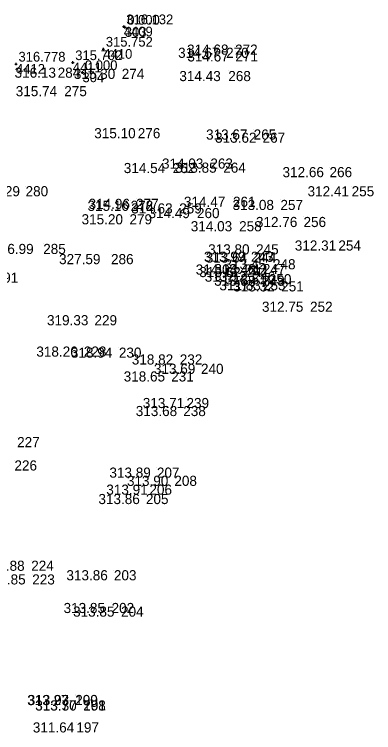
# Model space of a CAD drawing. Extents: x -829398 to -819400, y -1074439 to -1067977.
# Drawn here: x -820895.1 to -820850.7, y -1070112.7 to -1070024 of the extents above; entities that cross this region are included whole.
import ezdxf

# ---------------------------------------------------------------- set-up
doc = ezdxf.new("R2010")
doc.units = 0
for name, color, linetype in [('Vrstva 60', 7, 'Continuous'), ('Vrstva 61', 7, 'Continuous'), ('Čísla bodů_doměření_2012', 7, 'Continuous')]:
    doc.layers.add(name, color=color, linetype=linetype)

# ---------------------------------------------------------------- blocks, each defined once
blk = doc.blocks.new('BOD')
at = {"layer": 'Čísla bodů_doměření_2012'}
for p, q in [((-0.15, 0), (0.15, 0)), ((0, -0.15), (0, 0.15))]:
    blk.add_line(p, q, dxfattribs=at)

msp = doc.modelspace()

# ---------------------------------------------------------------- linework, layer by layer
at = {"layer": 'Vrstva 60'}
for p, q in [((-820868.916, -1070028.124), (-820868.916, -1070028.124)), ((-820867.815, -1070027.732), (-820867.815, -1070027.732)), ((-820867.772, -1070028.569), (-820867.772, -1070028.569)), ((-820889.724, -1070030.577), (-820889.724, -1070030.577)), ((-820881.809, -1070030.721), (-820881.809, -1070030.721)), ((-820868.652, -1070030.996), (-820868.652, -1070030.996)), ((-820888.911, -1070032.856), (-820888.911, -1070032.856)), ((-820879.832, -1070038.048), (-820879.832, -1070038.048)), ((-820865.519, -1070038.213), (-820865.519, -1070038.213)), ((-820864.415, -1070038.605), (-820864.415, -1070038.605)), ((-820875.517, -1070042.349), (-820875.517, -1070042.349)), ((-820870.868, -1070041.798), (-820870.868, -1070041.798)), ((-820869.277, -1070042.303), (-820869.277, -1070042.303)), ((-820856.145, -1070042.855), (-820856.145, -1070042.855)), ((-820893.689, -1070045.21), (-820893.689, -1070045.21)), ((-820853.417, -1070045.216), (-820853.417, -1070045.216)), ((-820880.715, -1070047.014), (-820880.715, -1070047.014)), ((-820880.041, -1070046.773), (-820880.041, -1070046.773)), ((-820868.076, -1070046.516), (-820868.076, -1070046.516)), ((-820862.21, -1070046.906), (-820862.21, -1070046.906)), ((-820874.714, -1070047.33), (-820874.714, -1070047.33)), ((-820872.521, -1070047.908), (-820872.521, -1070047.908)), ((-820880.857, -1070048.676), (-820880.857, -1070048.676)), ((-820867.312, -1070049.533), (-820867.312, -1070049.533)), ((-820859.361, -1070049.009), (-820859.361, -1070049.009)), ((-820891.513, -1070052.336), (-820891.513, -1070052.336)), ((-820865.222, -1070052.386), (-820865.222, -1070052.386)), ((-820855.054, -1070051.915), (-820855.054, -1070051.915)), ((-820883.136, -1070053.593), (-820883.136, -1070053.593)), ((-820865.856, -1070053.3), (-820865.856, -1070053.3)), ((-820865.514, -1070053.398), (-820865.514, -1070053.398)), ((-820866.641, -1070054.881), (-820866.641, -1070054.881)), ((-820864.384, -1070054.823), (-820864.384, -1070054.823)), ((-820863.131, -1070054.226), (-820863.131, -1070054.226)), ((-820866.367, -1070055.19), (-820866.367, -1070055.19)), ((-820865.639, -1070055.754), (-820865.639, -1070055.754)), ((-820864.471, -1070056.259), (-820864.471, -1070056.259)), ((-820864.365, -1070056.812), (-820864.365, -1070056.812)), ((-820863.64, -1070056.071), (-820863.64, -1070056.071)), ((-820862.119, -1070056.956), (-820862.119, -1070056.956)), ((-820858.555, -1070059.47), (-820858.555, -1070059.47)), ((-820885.178, -1070061.134), (-820885.178, -1070061.134)), ((-820886.495, -1070065.006), (-820886.495, -1070065.006)), ((-820882.167, -1070065.137), (-820882.167, -1070065.137)), ((-820874.644, -1070065.978), (-820874.644, -1070065.978)), ((-820872.028, -1070067.138), (-820872.028, -1070067.138)), ((-820875.705, -1070068.074), (-820875.705, -1070068.074)), ((-820873.817, -1070071.355), (-820873.817, -1070071.355)), ((-820874.213, -1070072.343), (-820874.213, -1070072.343)), ((-820894.733, -1070076.183), (-820894.733, -1070076.183)), ((-820895.064, -1070079.066), (-820895.064, -1070079.066)), ((-820877.468, -1070079.946), (-820877.468, -1070079.946)), ((-820875.313, -1070080.958), (-820875.313, -1070080.958)), ((-820878.395, -1070082.048), (-820878.395, -1070082.048)), ((-820878.825, -1070083.206), (-820878.825, -1070083.206)), ((-820892.993, -1070091.44), (-820892.993, -1070091.44)), ((-820892.866, -1070093.128), (-820892.866, -1070093.128)), ((-820882.78, -1070092.615), (-820882.78, -1070092.615)), ((-820883.07, -1070096.656), (-820883.07, -1070096.656)), ((-820881.898, -1070097.103), (-820881.898, -1070097.103)), ((-820887.558, -1070108.016), (-820887.558, -1070108.016)), ((-820887.558, -1070108.023), (-820887.558, -1070108.023)), ((-820886.573, -1070108.693), (-820886.573, -1070108.693)), ((-820886.563, -1070108.683), (-820886.563, -1070108.683)), ((-820887.41, -1070111.4), (-820887.41, -1070111.4))]:
    msp.add_line(p, q, dxfattribs=at)

# ---------------------------------------------------------------- block references
for p in [(-820881.549, -1070025.523), (-820881.549, -1070025.523), (-820881.43, -1070025.58), (-820884.075, -1070028.286), (-820884.075, -1070028.286), (-820894.863, -1070030.132), (-820894.863, -1070030.132), (-820887.855, -1070029.952), (-820887.855, -1070029.952), (-820886.66, -1070031.18)]:
    msp.add_blockref('BOD', p, dxfattribs=at)

# ---------------------------------------------------------------- texts
for s, height, p in [('4409', 1.2, (-820881.549, -1070026.723)), ('303', 1.2, (-820881.43, -1070026.78)), ('4410', 1.2, (-820884.075, -1070029.486)), ('270', 1.25, (-820868.916, -1070029.374)), ('272', 1.25, (-820867.815, -1070028.982)), ('271', 1.25, (-820867.772, -1070029.819)), ('4412', 1.2, (-820894.863, -1070031.332)), ('4411', 1.2, (-820887.855, -1070031.152)), ('284', 1.25, (-820889.724, -1070031.827)), ('274', 1.25, (-820881.809, -1070031.971)), ('268', 1.25, (-820868.652, -1070032.246)), ('304', 1.2, (-820886.66, -1070032.38)), ('275', 1.25, (-820888.911, -1070034.106)), ('276', 1.25, (-820879.832, -1070039.298)), ('265', 1.25, (-820865.519, -1070039.463)), ('267', 1.25, (-820864.415, -1070039.855)), ('262', 1.25, (-820875.517, -1070043.599)), ('263', 1.25, (-820870.868, -1070043.048)), ('264', 1.25, (-820869.277, -1070043.553)), ('266', 1.25, (-820856.145, -1070044.105)), ('280', 1.25, (-820893.689, -1070046.46)), ('255', 1.25, (-820853.417, -1070046.466)), ('278', 1.25, (-820880.715, -1070048.264)), ('277', 1.25, (-820880.041, -1070048.023)), ('261', 1.25, (-820868.076, -1070047.766)), ('257', 1.25, (-820862.21, -1070048.156)), ('259', 1.25, (-820874.714, -1070048.58)), ('260', 1.25, (-820872.521, -1070049.158)), ('279', 1.25, (-820880.857, -1070049.926)), ('258', 1.25, (-820867.312, -1070050.783)), ('256', 1.25, (-820859.361, -1070050.259)), ('285', 1.25, (-820891.513, -1070053.586)), ('245', 1.25, (-820865.222, -1070053.636)), ('254', 1.25, (-820855.054, -1070053.165)), ('243', 1.25, (-820865.856, -1070054.55)), ('286', 1.25, (-820883.136, -1070054.843)), ('244', 1.25, (-820865.514, -1070054.648)), ('242', 1.25, (-820866.641, -1070056.131)), ('247', 1.25, (-820864.384, -1070056.073)), ('248', 1.25, (-820863.131, -1070055.476)), ('291', 1.25, (-820897.381, -1070057.124)), ('241', 1.25, (-820866.367, -1070056.44)), ('246', 1.25, (-820865.639, -1070057.004)), ('249', 1.25, (-820864.471, -1070057.509)), ('253', 1.25, (-820864.365, -1070058.062)), ('250', 1.25, (-820863.64, -1070057.321)), ('251', 1.25, (-820862.119, -1070058.206)), ('252', 1.25, (-820858.555, -1070060.72)), ('229', 1.25, (-820885.178, -1070062.384)), ('228', 1.25, (-820886.495, -1070066.256)), ('230', 1.25, (-820882.167, -1070066.387)), ('232', 1.25, (-820874.644, -1070067.228)), ('240', 1.25, (-820872.028, -1070068.388)), ('231', 1.25, (-820875.705, -1070069.324)), ('239', 1.25, (-820873.817, -1070072.605)), ('238', 1.25, (-820874.213, -1070073.593)), ('227', 1.25, (-820894.733, -1070077.433)), ('226', 1.25, (-820895.064, -1070080.316)), ('207', 1.25, (-820877.468, -1070081.196)), ('208', 1.25, (-820875.313, -1070082.208)), ('206', 1.25, (-820878.395, -1070083.298)), ('205', 1.25, (-820878.825, -1070084.456)), ('224', 1.25, (-820892.993, -1070092.69)), ('223', 1.25, (-820892.866, -1070094.378)), ('203', 1.25, (-820882.78, -1070093.865)), ('202', 1.25, (-820883.07, -1070097.906)), ('204', 1.25, (-820881.898, -1070098.353)), ('200', 1.25, (-820887.558, -1070109.266)), ('199', 1.25, (-820887.558, -1070109.273)), ('201', 1.25, (-820886.563, -1070109.933)), ('198', 1.25, (-820886.573, -1070109.943)), ('197', 1.25, (-820887.41, -1070112.65))]:
    msp.add_text(s, height=height, dxfattribs=at).set_placement(p)
at = {"layer": 'Vrstva 61'}
for s, height, p in [('316.132', 1.2, (-820881.249, -1070025.223)), ('0.000', 1.2, (-820881.13, -1070025.28)), ('315.752', 1.2, (-820883.775, -1070027.986)), ('315.702', 1.2, (-820887.555, -1070029.652)), ('314.67', 1.25, (-820874.85, -1070029.374)), ('314.68', 1.25, (-820873.74, -1070028.982)), ('316.778', 1.2, (-820894.563, -1070029.832)), ('314.67', 1.25, (-820873.706, -1070029.819)), ('0.000', 1.2, (-820886.36, -1070030.88)), ('316.13', 1.25, (-820895.048, -1070031.827)), ('315.30', 1.25, (-820887.724, -1070031.971)), ('314.43', 1.25, (-820874.695, -1070032.246)), ('315.74', 1.25, (-820894.905, -1070034.106)), ('315.10', 1.25, (-820885.206, -1070039.298)), ('313.67', 1.25, (-820871.395, -1070039.463)), ('313.62', 1.25, (-820870.281, -1070039.855)), ('314.54', 1.25, (-820881.56, -1070043.599)), ('314.03', 1.25, (-820876.842, -1070043.048)), ('313.85', 1.25, (-820875.202, -1070043.553)), ('312.66', 1.25, (-820861.952, -1070044.105)), ('316.29', 1.25, (-820899.496, -1070046.46)), ('312.41', 1.25, (-820858.86, -1070046.466)), ('315.16', 1.25, (-820886.04, -1070048.264)), ('314.96', 1.25, (-820885.907, -1070048.023)), ('314.47', 1.25, (-820874.129, -1070047.766)), ('313.08', 1.25, (-820868.125, -1070048.156)), ('314.63', 1.25, (-820880.639, -1070048.58)), ('314.49', 1.25, (-820878.505, -1070049.158)), ('315.20', 1.25, (-820886.772, -1070049.926)), ('314.03', 1.25, (-820873.286, -1070050.783)), ('312.76', 1.25, (-820865.237, -1070050.259)), ('326.99', 1.25, (-820897.802, -1070053.586)), ('313.80', 1.25, (-820871.137, -1070053.636)), ('312.31', 1.25, (-820860.438, -1070053.165)), ('313.99', 1.25, (-820871.663, -1070054.55)), ('327.59', 1.25, (-820889.553, -1070054.843)), ('313.64', 1.25, (-820871.439, -1070054.648)), ('314.04', 1.25, (-820872.674, -1070056.131)), ('313.48', 1.25, (-820870.368, -1070056.073)), ('313.45', 1.25, (-820869.115, -1070055.476)), ('313.62', 1.25, (-820872.233, -1070056.44)), ('313.52', 1.25, (-820871.564, -1070057.004)), ('313.58', 1.25, (-820870.396, -1070057.509)), ('311.83', 1.25, (-820869.749, -1070058.062)), ('313.51', 1.25, (-820869.024, -1070057.321)), ('313.32', 1.25, (-820868.044, -1070058.206)), ('312.75', 1.25, (-820864.49, -1070060.72)), ('319.33', 1.25, (-820891.044, -1070062.384)), ('318.26', 1.25, (-820892.361, -1070066.256)), ('318.94', 1.25, (-820888.092, -1070066.387)), ('318.82', 1.25, (-820880.569, -1070067.228)), ('313.69', 1.25, (-820877.835, -1070068.388)), ('318.65', 1.25, (-820881.571, -1070069.324)), ('313.71', 1.25, (-820879.21, -1070072.605)), ('313.68', 1.25, (-820880.079, -1070073.593)), ('313.89', 1.25, (-820883.334, -1070081.196)), ('313.90', 1.25, (-820881.169, -1070082.208)), ('313.91', 1.25, (-820883.719, -1070083.298)), ('313.86', 1.25, (-820884.691, -1070084.456)), ('315.88', 1.25, (-820898.918, -1070092.69)), ('315.85', 1.25, (-820898.791, -1070094.378)), ('313.86', 1.25, (-820888.646, -1070093.865)), ('313.85', 1.25, (-820888.995, -1070097.906)), ('313.85', 1.25, (-820887.823, -1070098.353)), ('313.27', 1.25, (-820893.493, -1070109.273)), ('313.93', 1.25, (-820893.424, -1070109.266)), ('313.77', 1.25, (-820892.507, -1070109.933)), ('313.30', 1.25, (-820892.488, -1070109.943)), ('311.64', 1.25, (-820892.793, -1070112.65))]:
    msp.add_text(s, height=height, dxfattribs=at).set_placement(p)

doc.saveas('drawing.dxf')
